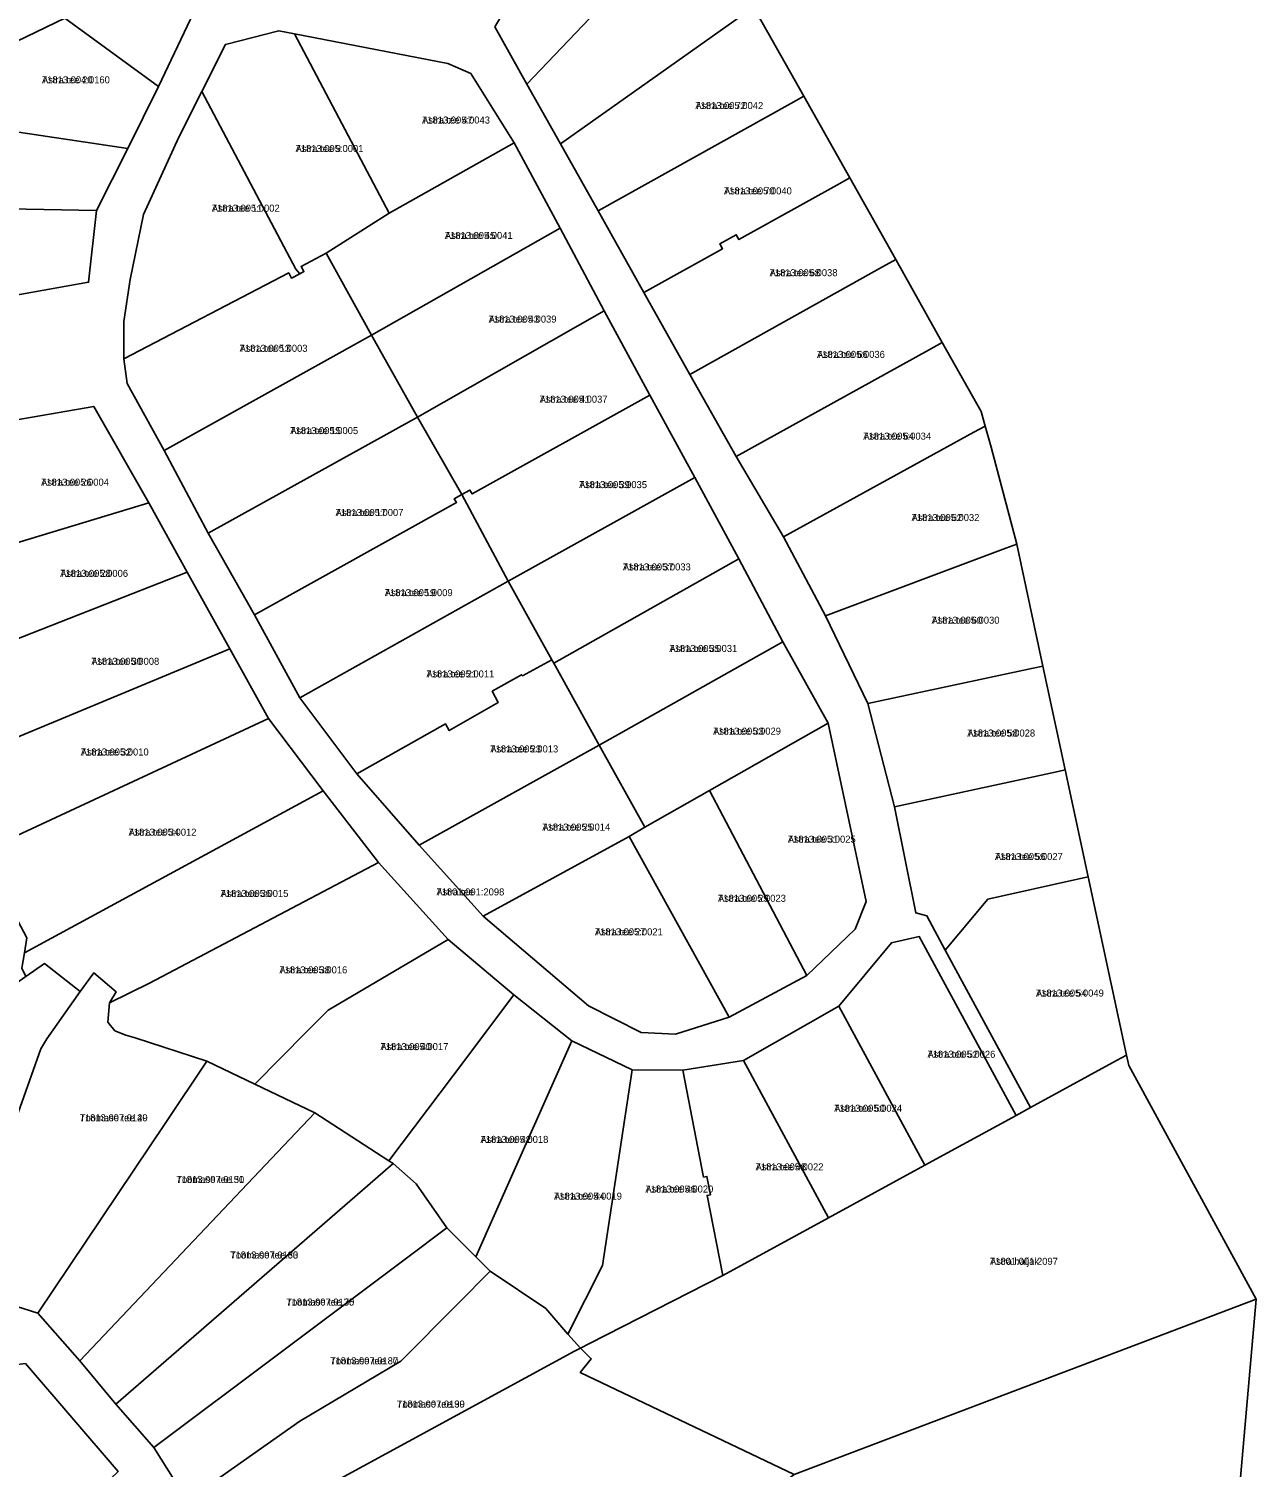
# Model space of a CAD drawing. Extents: x 529768 to 552006, y 6562269 to 6580975.
# Drawn here: x 538847 to 539109.2, y 6565221 to 6565528.2 of the extents above; entities that cross this region are included whole.
import ezdxf

# ---------------------------------------------------------------- set-up
doc = ezdxf.new("R2010")
doc.units = 0
for name, color, linetype in [('L_AADRESS', 7, 'Continuous'), ('PIIR', 7, 'Continuous'), ('TUNNUS', 7, 'Continuous')]:
    doc.layers.add(name, color=color, linetype=linetype)

msp = doc.modelspace()

# ---------------------------------------------------------------- linework, layer by layer
at = {"layer": 'PIIR'}
for points in [[(538946.52, 6565528.64), (538974.28, 6565574.91), (538976.32, 6565578.15), (538989.62, 6565554.51), (538987.59, 6565552.35), (538953.39, 6565516.41)], [(538847.46, 6565535.72), (538877.31, 6565557.54), (538886.32, 6565540.39), (538874.74, 6565515.91), (538854.68, 6565530.52)], [(538953.39, 6565516.41), (538987.59, 6565552.35), (538989.62, 6565554.51), (539001.81, 6565532.84), (538999.26, 6565531.05), (538960.59, 6565503.63)], [(538833.71, 6565540.48), (538837.8, 6565542.75), (538847.46, 6565535.72), (538854.68, 6565530.52), (538813.81, 6565510.78), (538793.43, 6565501.75), (538792.48, 6565504.4), (538787.1, 6565518.87), (538786.46, 6565520.49), (538800.97, 6565531.23), (538827.91, 6565549.54)], [(538968.6, 6565489.33), (538960.59, 6565503.63), (538999.26, 6565531.05), (539001.81, 6565532.84), (539012.51, 6565513.83), (539009.74, 6565512.27)], [(538868.19, 6565502.64), (538813.81, 6565510.78), (538854.68, 6565530.52), (538874.74, 6565515.91)], [(538900.39, 6565527.82), (538888.99, 6565524.88), (538883.97, 6565514.83), (538879.09, 6565505.05), (538871.48, 6565488.54), (538868.63, 6565474.67), (538867.32, 6565465.72), (538867.31, 6565457.7), (538868.01, 6565452.44), (538875.93, 6565438.17), (538885.3, 6565420.52), (538895.19, 6565403.05), (538904.89, 6565385.34), (538917.05, 6565369.11), (538930.39, 6565353.85), (538944.08, 6565338.71), (538966.55, 6565319.52), (538977.82, 6565313.83), (538985.16, 6565313.45), (538996.56, 6565317.14), (539013.17, 6565326.03), (539023.53, 6565335.88), (539025.82, 6565341.81), (539017.75, 6565379.9), (539008.05, 6565397.27), (538998.65, 6565415.02), (538989.25, 6565432.36), (538979.67, 6565449.98), (538969.89, 6565467.98), (538960.5, 6565485.67), (538950.68, 6565503.9), (538941.39, 6565518.64), (538936.53, 6565520.84), (538903.79, 6565527.13)], [(538888.99, 6565524.88), (538900.39, 6565527.82), (538903.79, 6565527.13), (538923.99, 6565488.85), (538910.49, 6565480.29), (538905.17, 6565477.48), (538905.76, 6565476.36), (538904.87, 6565475.89), (538904.05, 6565476.89), (538883.97, 6565514.83)], [(538903.79, 6565527.13), (538936.53, 6565520.84), (538941.39, 6565518.64), (538950.68, 6565503.9), (538923.99, 6565488.85)], [(538867.32, 6565465.72), (538868.63, 6565474.67), (538871.48, 6565488.54), (538879.09, 6565505.05), (538883.97, 6565514.83), (538904.05, 6565476.89), (538904.87, 6565475.89), (538903.11, 6565474.96), (538902.52, 6565476.08), (538867.31, 6565457.7)], [(538968.6, 6565489.33), (539009.74, 6565512.27), (539012.51, 6565513.83), (539022.35, 6565496.38), (539019.56, 6565494.83), (538998.68, 6565483.19), (538998.11, 6565484.22), (538994.62, 6565482.3), (538995.18, 6565481.24), (538978.39, 6565471.88)], [(538793.43, 6565501.75), (538813.81, 6565510.78), (538868.19, 6565502.64), (538861.46, 6565489.39), (538797.59, 6565490.65)], [(538910.49, 6565480.29), (538923.99, 6565488.85), (538950.68, 6565503.9), (538960.5, 6565485.67), (538920.22, 6565462.78)], [(538978.39, 6565471.88), (538995.18, 6565481.24), (538994.62, 6565482.3), (538998.11, 6565484.22), (538998.68, 6565483.19), (539019.56, 6565494.83), (539022.35, 6565496.38), (539032.16, 6565478.98), (539029.34, 6565477.38), (538988.21, 6565454.39)], [(538859.78, 6565474.07), (538807.23, 6565464.73), (538797.59, 6565490.65), (538861.46, 6565489.39)], [(538920.22, 6565462.78), (538960.5, 6565485.67), (538969.89, 6565467.98), (538930.03, 6565445.26)], [(538902.52, 6565476.08), (538903.11, 6565474.96), (538904.87, 6565475.89), (538905.76, 6565476.36), (538905.17, 6565477.48), (538910.49, 6565480.29), (538920.22, 6565462.78), (538875.93, 6565438.17), (538868.01, 6565452.44), (538867.31, 6565457.7)], [(538988.21, 6565454.39), (539029.34, 6565477.38), (539032.16, 6565478.98), (539042.09, 6565461.25), (539039.16, 6565459.6), (538998.05, 6565436.88)], [(538941.22, 6565429.71), (538939.47, 6565428.74), (538930.03, 6565445.26), (538969.89, 6565467.98), (538979.67, 6565449.98), (538941.69, 6565428.88)], [(538875.93, 6565438.17), (538920.22, 6565462.78), (538930.03, 6565445.26), (538885.3, 6565420.52)], [(539008.19, 6565419.69), (538998.05, 6565436.88), (539039.16, 6565459.6), (539042.09, 6565461.25), (539050.4, 6565446.5), (539051.26, 6565443.38), (539048.82, 6565442.08)], [(538939.47, 6565428.74), (538941.22, 6565429.71), (538941.69, 6565428.88), (538979.67, 6565449.98), (538989.25, 6565432.36), (538949.4, 6565410.23)], [(538828.76, 6565441.96), (538860.88, 6565447.57), (538872.62, 6565427), (538828.63, 6565413.69)], [(538885.3, 6565420.52), (538930.03, 6565445.26), (538939.47, 6565428.74), (538937.88, 6565427.86), (538938.34, 6565427.03), (538895.19, 6565403.05)], [(539008.19, 6565419.69), (539048.82, 6565442.08), (539051.26, 6565443.38), (539052.52, 6565438.88), (539057.99, 6565418.17), (539055.7, 6565417.31), (539017.18, 6565402.81)], [(538958.73, 6565393.44), (538949.4, 6565410.23), (538989.25, 6565432.36), (538998.65, 6565415.02), (538959.14, 6565392.7)], [(538895.19, 6565403.05), (538938.34, 6565427.03), (538937.88, 6565427.86), (538939.47, 6565428.74), (538949.4, 6565410.23), (538904.89, 6565385.34)], [(538830.16, 6565404.46), (538828.63, 6565413.69), (538872.62, 6565427), (538880.87, 6565412.14), (538837.95, 6565395.33)], [(539017.18, 6565402.81), (539055.7, 6565417.31), (539057.99, 6565418.17), (539063.6, 6565392.09), (539061.5, 6565391.64), (539026.2, 6565384.13)], [(538959.14, 6565392.7), (538998.65, 6565415.02), (539008.05, 6565397.27), (538968.85, 6565375.21)], [(538842.05, 6565383.92), (538837.95, 6565395.33), (538880.87, 6565412.14), (538889.95, 6565395.78), (538834.09, 6565372.6)], [(538904.89, 6565385.34), (538949.4, 6565410.23), (538958.73, 6565393.44), (538952.46, 6565390.02), (538952.25, 6565390.24), (538945.98, 6565386.73), (538947.25, 6565384.29), (538936.8, 6565378.33), (538935.99, 6565379.74), (538917.05, 6565369.11)], [(538978.6, 6565357.66), (538968.85, 6565375.21), (539008.05, 6565397.27), (539017.75, 6565379.9), (538992.39, 6565365.54)], [(538832.18, 6565350.21), (538830.68, 6565351.97), (538829.71, 6565353.11), (538826.99, 6565364.76), (538825.61, 6565369.09), (538834.09, 6565372.6), (538889.95, 6565395.78), (538898.2, 6565380.92), (538836.18, 6565352.05)], [(538917.05, 6565369.11), (538935.99, 6565379.74), (538936.8, 6565378.33), (538947.25, 6565384.29), (538945.98, 6565386.73), (538952.25, 6565390.24), (538952.46, 6565390.02), (538958.73, 6565393.44), (538959.14, 6565392.7), (538968.85, 6565375.21), (538930.39, 6565353.85)], [(539026.2, 6565384.13), (539061.5, 6565391.64), (539063.6, 6565392.09), (539068.37, 6565369.92), (539066.86, 6565369.6), (539031.91, 6565362.01)], [(538846.07, 6565330.84), (538846.56, 6565334.03), (538843.34, 6565340.22), (538835.41, 6565346.42), (538832.18, 6565350.21), (538836.18, 6565352.05), (538898.2, 6565380.92), (538909.87, 6565365.45), (538851.83, 6565333.97)], [(539017.75, 6565379.9), (539025.82, 6565341.81), (539023.53, 6565335.88), (539013.17, 6565326.03), (538992.39, 6565365.54)], [(538968.85, 6565375.21), (538978.6, 6565357.66), (538975.23, 6565355.73), (538944.08, 6565338.71), (538930.39, 6565353.85)], [(539042.73, 6565331.41), (539038.81, 6565338.75), (539036.42, 6565339.39), (539031.91, 6565362.01), (539066.86, 6565369.6), (539068.37, 6565369.92), (539073.29, 6565347.06), (539070.99, 6565346.55), (539051.8, 6565342.28)], [(538909.87, 6565365.45), (538921.71, 6565350.12), (538872.78, 6565324.36), (538864.24, 6565320.14), (538865.7, 6565322.51), (538860.91, 6565326.59), (538857.99, 6565322.6), (538850.35, 6565328.55), (538846.35, 6565325.78), (538845.56, 6565327.58), (538846.07, 6565330.84), (538851.83, 6565333.97)], [(538978.6, 6565357.66), (538992.39, 6565365.54), (539013.17, 6565326.03), (538996.56, 6565317.14), (538975.23, 6565355.73)], [(538985.16, 6565313.45), (538977.82, 6565313.83), (538966.55, 6565319.52), (538944.08, 6565338.71), (538975.23, 6565355.73), (538996.56, 6565317.14)], [(538885.07, 6565307.72), (538869.71, 6565312.72), (538867.73, 6565313.26), (538865.4, 6565314.18), (538863.92, 6565316.01), (538864.24, 6565320.14), (538872.78, 6565324.36), (538921.71, 6565350.12), (538936.57, 6565333.69), (538910.95, 6565318.61), (538906.35, 6565313.96), (538895.3, 6565302.8)], [(539051.8, 6565342.28), (539070.99, 6565346.55), (539073.29, 6565347.06), (539081.48, 6565309.02), (539079.29, 6565307.83), (539060.92, 6565297.8), (539042.73, 6565331.41)], [(538895.3, 6565302.8), (538906.35, 6565313.96), (538910.95, 6565318.61), (538936.57, 6565333.69), (538950.63, 6565321.9), (538937.69, 6565304.71), (538923.94, 6565286.44), (538908.11, 6565296.64)], [(539031.25, 6565333.02), (539037.17, 6565334.33), (539057.85, 6565296.12), (539038.38, 6565285.49), (539020, 6565319.45)], [(538836.84, 6565319.16), (538846.35, 6565325.78), (538850.35, 6565328.55), (538857.99, 6565322.6), (538850.85, 6565312.45), (538849.57, 6565310.38), (538835.06, 6565269.56), (538830.72, 6565259.67), (538818.79, 6565268.3), (538801.94, 6565294.85)], [(538830.72, 6565259.67), (538835.06, 6565269.56), (538849.57, 6565310.38), (538850.85, 6565312.45), (538857.99, 6565322.6), (538860.91, 6565326.59), (538865.7, 6565322.51), (538864.24, 6565320.14), (538863.92, 6565316.01), (538865.4, 6565314.18), (538867.73, 6565313.26), (538869.71, 6565312.72), (538885.07, 6565307.72), (538876.27, 6565294.63), (538848.92, 6565253.91)], [(538936.32, 6565272.08), (538929.72, 6565281.5), (538924.86, 6565285.85), (538923.94, 6565286.44), (538937.69, 6565304.71), (538950.63, 6565321.9), (538963.01, 6565312.04), (538946.72, 6565275.41), (538942.5, 6565265.92)], [(539020, 6565319.45), (539038.38, 6565285.49), (539017.8, 6565274.26), (538999.63, 6565307.84)], [(538945.55, 6565262.88), (538942.5, 6565265.92), (538946.72, 6565275.41), (538963.01, 6565312.04), (538975.85, 6565305.84), (538969.55, 6565264.07), (538962.15, 6565249.39), (538957.44, 6565254.85)], [(539060.92, 6565297.8), (539079.29, 6565307.83), (539081.48, 6565309.02), (539081.96, 6565306.76), (539109.15, 6565256.88), (539010.44, 6565219.39), (538964.8, 6565241.24), (538967.12, 6565244.13), (538964.82, 6565246.42), (538966.77, 6565247.41), (538995.24, 6565261.92), (539017.8, 6565274.26), (539038.38, 6565285.49), (539057.85, 6565296.12)], [(538848.92, 6565253.91), (538876.27, 6565294.63), (538885.07, 6565307.72), (538895.3, 6565302.8), (538908.11, 6565296.64), (538901.43, 6565289.6), (538857.93, 6565243.71)], [(538964.82, 6565246.42), (538962.15, 6565249.39), (538969.55, 6565264.07), (538975.85, 6565305.84), (538986.66, 6565305.77), (538991.13, 6565282.95), (538991.82, 6565283.08), (538992.59, 6565279.16), (538991.89, 6565279.02), (538995.24, 6565261.92), (538966.77, 6565247.41)], [(538991.89, 6565279.02), (538992.59, 6565279.16), (538991.82, 6565283.08), (538991.13, 6565282.95), (538986.66, 6565305.77), (538999.63, 6565307.84), (539017.8, 6565274.26), (538995.24, 6565261.92)], [(538857.93, 6565243.71), (538901.43, 6565289.6), (538908.11, 6565296.64), (538923.94, 6565286.44), (538924.86, 6565285.85), (538919.32, 6565281.06), (538865.57, 6565234.48)], [(538865.57, 6565234.48), (538919.32, 6565281.06), (538924.86, 6565285.85), (538929.72, 6565281.5), (538936.32, 6565272.08), (538927.69, 6565265.62), (538873.7, 6565225.17)], [(538880.82, 6565213.84), (538873.7, 6565225.17), (538927.69, 6565265.62), (538936.32, 6565272.08), (538942.5, 6565265.92), (538945.55, 6565262.88), (538938.55, 6565255.82), (538926.5, 6565243.65), (538904.88, 6565230.81)], [(538880.82, 6565213.84), (538904.88, 6565230.81), (538926.5, 6565243.65), (538938.55, 6565255.82), (538945.55, 6565262.88), (538957.44, 6565254.85), (538962.15, 6565249.39), (538964.82, 6565246.42), (538963.58, 6565245.75), (538887.82, 6565204.56)], [(538955.25, 6565178.35), (539010.44, 6565219.39), (539109.15, 6565256.88), (539097.76, 6565127.2), (539097.22, 6565103.96), (539077.1, 6565092.19), (539064.18, 6565089.42), (539055.36, 6565090.56), (539048.59, 6565084.99), (539041.72, 6565100.53), (539032.07, 6565122.92), (539015.2, 6565161.2), (539000.41, 6565159.98), (538972.61, 6565138.48), (538951.39, 6565128.88), (538934.07, 6565167.25), (538951.43, 6565175.42)], [(538832.87, 6565171.33), (538882.54, 6565201.11), (538887.82, 6565204.56), (538963.58, 6565245.75), (538964.82, 6565246.42), (538967.12, 6565244.13), (538964.8, 6565241.24), (539010.44, 6565219.39), (538955.25, 6565178.35), (538951.43, 6565175.42), (538934.07, 6565167.25), (538887.15, 6565144.61), (538862.7, 6565132.8), (538859.07, 6565131.13)], [(538815.91, 6565185.92), (538841.9, 6565242.55), (538846.28, 6565243.14), (538866.07, 6565220.07), (538823.59, 6565179.31)]]:
    msp.add_lwpolyline(points, close=True, dxfattribs=at)
for points in [[(538807.23, 6565464.73), (538859.78, 6565474.07), (538861.46, 6565489.39), (538868.19, 6565502.64), (538874.74, 6565515.91), (538886.32, 6565540.39)], [(539097.76, 6565127.2), (539109.15, 6565256.88), (539081.96, 6565306.76), (539081.48, 6565309.02), (539073.29, 6565347.06), (539068.37, 6565369.92), (539063.6, 6565392.09), (539057.99, 6565418.17), (539052.52, 6565438.88), (539051.26, 6565443.38), (539050.4, 6565446.5), (539042.09, 6565461.25), (539032.16, 6565478.98), (539022.35, 6565496.38), (539012.51, 6565513.83), (539001.81, 6565532.84)], [(538946.52, 6565528.64), (538953.39, 6565516.41), (538960.59, 6565503.63), (538968.6, 6565489.33), (538978.39, 6565471.88), (538988.21, 6565454.39), (538998.05, 6565436.88), (539008.19, 6565419.69), (539017.18, 6565402.81), (539026.2, 6565384.13), (539031.91, 6565362.01), (539036.42, 6565339.39), (539038.81, 6565338.75), (539042.73, 6565331.41), (539060.92, 6565297.8), (539057.85, 6565296.12), (539037.17, 6565334.33), (539031.25, 6565333.02), (539020, 6565319.45), (538999.63, 6565307.84), (538986.66, 6565305.77), (538975.85, 6565305.84), (538963.01, 6565312.04), (538950.63, 6565321.9), (538936.57, 6565333.69), (538921.71, 6565350.12), (538909.87, 6565365.45), (538898.2, 6565380.92), (538889.95, 6565395.78), (538880.87, 6565412.14), (538872.62, 6565427), (538860.88, 6565447.57), (538828.76, 6565441.96)], [(538830.72, 6565259.67), (538848.92, 6565253.91), (538857.93, 6565243.71), (538865.57, 6565234.48), (538873.7, 6565225.17), (538880.82, 6565213.84)], [(538866.07, 6565220.07), (538846.28, 6565243.14), (538841.9, 6565242.55), (538815.91, 6565185.92)]]:
    msp.add_lwpolyline(points, dxfattribs=at)

# ---------------------------------------------------------------- texts
at = {"layer": 'L_AADRESS'}
for s, p in [('Astra tee 20', (538849.82, 6565516.58)), ('Astra tee 72', (538989.36, 6565511.08)), ('Astra tee 47', (538931, 6565507.99)), ('Astra tee 9', (538903.98, 6565501.9)), ('Astra tee 70', (538995.47, 6565492.85)), ('Astra tee 11', (538886.09, 6565489.16)), ('Astra tee 45', (538935.85, 6565483.34)), ('Astra tee 68', (539005.22, 6565475.38)), ('Astra tee 43', (538945.21, 6565465.47)), ('Astra tee 13', (538892.04, 6565459.23)), ('Astra tee 66', (539015.34, 6565457.93)), ('Astra tee 41', (538956.11, 6565448.36)), ('Astra tee 15', (538902.85, 6565441.65)), ('Astra tee 64', (539025.22, 6565440.47)), ('Astra tee 26', (538849.63, 6565430.63)), ('Astra tee 39', (538964.54, 6565430.11)), ('Astra tee 17', (538912.52, 6565424.16)), ('Astra tee 62', (539035.53, 6565423.09)), ('Astra tee 28', (538853.71, 6565411.16)), ('Astra tee 37', (538973.89, 6565412.53)), ('Astra tee 19', (538923.03, 6565407.04)), ('Astra tee 60', (539039.82, 6565401.15)), ('Astra tee 35', (538983.82, 6565395.12)), ('Astra tee 30', (538860.37, 6565392.37)), ('Astra tee 21', (538931.93, 6565389.67)), ('Astra tee 33', (538993.15, 6565377.46)), ('Astra tee 58', (539047.43, 6565377.05)), ('Astra tee 32', (538858.11, 6565373)), ('Astra tee 23', (538945.58, 6565373.65)), ('Astra tee 34', (538868.32, 6565355.88)), ('Astra tee 25', (538956.68, 6565356.96)), ('Astra tee 31', (539009.11, 6565354.38)), ('Astra tee 56', (539053.34, 6565350.67)), ('Astra tee 36', (538887.95, 6565342.79)), ('Astra tee', (538934.07, 6565343.11)), ('Astra tee 29', (538994.2, 6565341.75)), ('Astra tee 27', (538967.91, 6565334.59)), ('Astra tee 38', (538900.53, 6565326.46)), ('Astra tee 54', (539062.1, 6565321.51)), ('Astra tee 40', (538922.11, 6565310.07)), ('Astra tee 52', (539038.93, 6565308.44)), ('Toomase tee 29', (538857.89, 6565294.87)), ('Astra tee 50', (539019.01, 6565296.9)), ('Astra tee 42', (538943.47, 6565290.25)), ('Astra tee 48', (539002.23, 6565284.39)), ('Toomase tee 31', (538878.52, 6565281.7)), ('Astra tee 46', (538978.7, 6565279.65)), ('Astra tee 44', (538959.18, 6565278.13)), ('Toomase tee 33', (538890.04, 6565265.56)), ('Astra haljak', (539052.29, 6565264.21)), ('Toomase tee 35', (538902.02, 6565255.51)), ('Toomase tee 37', (538911.39, 6565242.96)), ('Toomase tee 39', (538925.62, 6565233.72))]:
    msp.add_text(s, height=1.5, dxfattribs=at).set_placement(p)
at = {"layer": 'TUNNUS'}
for s, p in [('71813:004:0160', (538849.82, 6565516.58)), ('71813:005:0042', (538989.36, 6565511.08)), ('71813:005:0043', (538931, 6565507.99)), ('71813:005:0001', (538903.98, 6565501.9)), ('71813:005:0040', (538995.47, 6565492.85)), ('71813:005:0002', (538886.09, 6565489.16)), ('71813:005:0041', (538935.85, 6565483.34)), ('71813:005:0038', (539005.22, 6565475.38)), ('71813:005:0039', (538945.21, 6565465.47)), ('71813:005:0003', (538892.04, 6565459.23)), ('71813:005:0036', (539015.34, 6565457.93)), ('71813:005:0037', (538956.11, 6565448.36)), ('71813:005:0005', (538902.85, 6565441.65)), ('71813:005:0034', (539025.22, 6565440.47)), ('71813:005:0004', (538849.63, 6565430.63)), ('71813:005:0035', (538964.54, 6565430.11)), ('71813:005:0007', (538912.52, 6565424.16)), ('71813:005:0032', (539035.53, 6565423.09)), ('71813:005:0006', (538853.71, 6565411.16)), ('71813:005:0033', (538973.89, 6565412.53)), ('71813:005:0009', (538923.03, 6565407.04)), ('71813:005:0030', (539039.82, 6565401.15)), ('71813:005:0031', (538983.82, 6565395.12)), ('71813:005:0008', (538860.37, 6565392.37)), ('71813:005:0011', (538931.93, 6565389.67)), ('71813:005:0029', (538993.15, 6565377.46)), ('71813:005:0028', (539047.43, 6565377.05)), ('71813:005:0010', (538858.11, 6565373)), ('71813:005:0013', (538945.58, 6565373.65)), ('71813:005:0012', (538868.32, 6565355.88)), ('71813:005:0014', (538956.68, 6565356.96)), ('71813:005:0025', (539009.11, 6565354.38)), ('71813:005:0027', (539053.34, 6565350.67)), ('71813:005:0015', (538887.95, 6565342.79)), ('71801:001:2098', (538934.07, 6565343.11)), ('71813:005:0023', (538994.2, 6565341.75)), ('71813:005:0021', (538967.91, 6565334.59)), ('71813:005:0016', (538900.53, 6565326.46)), ('71813:005:0049', (539062.1, 6565321.51)), ('71813:005:0017', (538922.11, 6565310.07)), ('71813:005:0026', (539038.93, 6565308.44)), ('71813:007:0140', (538857.89, 6565294.87)), ('71813:005:0024', (539019.01, 6565296.9)), ('71813:005:0018', (538943.47, 6565290.25)), ('71813:005:0022', (539002.23, 6565284.39)), ('71813:007:0150', (538878.52, 6565281.7)), ('71813:005:0020', (538978.7, 6565279.65)), ('71813:005:0019', (538959.18, 6565278.13)), ('71813:007:0160', (538890.04, 6565265.56)), ('71801:001:2097', (539052.29, 6565264.21)), ('71813:007:0170', (538902.02, 6565255.51)), ('71813:007:0180', (538911.39, 6565242.96)), ('71813:007:0190', (538925.62, 6565233.72))]:
    msp.add_text(s, height=1.5, dxfattribs=at).set_placement(p)

doc.saveas('drawing.dxf')
